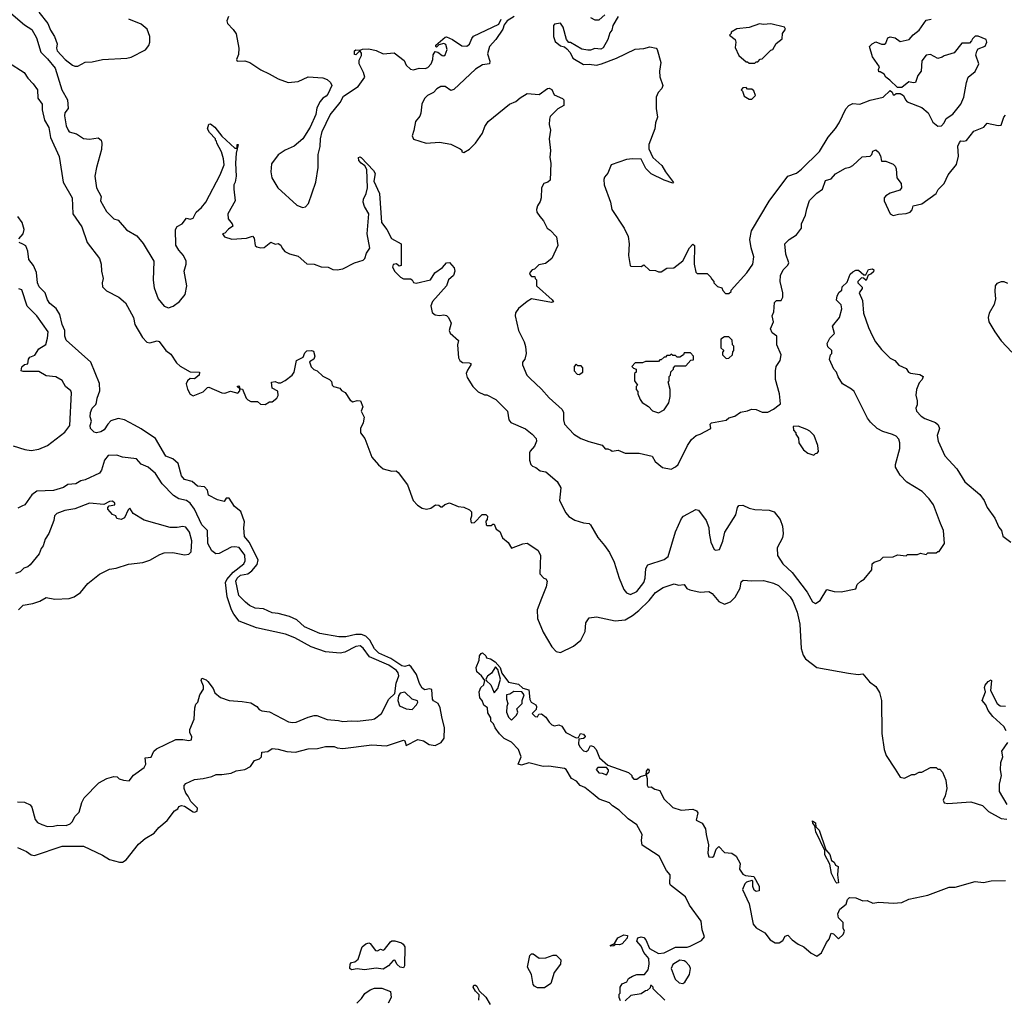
# Model space of a CAD drawing. Extents: x 2239805 to 2396427, y 665731 to 772158.
# Tile 322 of 326: x 2361771 to 2368607, y 743902 to 750702. Entities that reach past the tile are written whole.
import ezdxf

# ---------------------------------------------------------------- set-up
doc = ezdxf.new("R2010")
doc.units = 0

msp = doc.modelspace()

# ---------------------------------------------------------------- linework, layer by layer
at = {"layer": '0CON05XD'}
for points in [[(2361676.7, 750775), (2361805.5, 750665.5), (2361855, 750634), (2361888.1, 750575), (2361917.1, 750477.1), (2361965, 750431.2), (2362018.6, 750365), (2362063.1, 750215), (2362104, 750145), (2362108.8, 750085), (2362085.4, 750054.6), (2362081.5, 750035), (2362094.4, 749965), (2362107.5, 749935), (2362115, 749924), (2362165, 749910), (2362215, 749877.5), (2362255, 749873.3), (2362315, 749882.5), (2362336.7, 749865), (2362341.2, 749845), (2362338.3, 749801.7), (2362304, 749675), (2362294, 749615), (2362303.8, 749535), (2362337.5, 749475), (2362332.5, 749445), (2362375, 749370), (2362425, 749320), (2362455, 749310), (2362513.6, 749243.6), (2362585, 749202.5), (2362628.3, 749148.3), (2362703.3, 749025), (2362697, 748893), (2362705, 748840), (2362733.3, 748765), (2362775, 748712.5), (2362805, 748702.5), (2362837, 748713), (2362880, 748745), (2362920, 748795), (2362932.5, 748855), (2362912.5, 748955), (2362927.5, 749005), (2362927.5, 749025), (2362907.5, 749065), (2362875, 749102.5), (2362856.2, 749136.2), (2362853.6, 749246.4), (2362863.6, 749266.4), (2362900, 749285), (2362930, 749325), (2362955, 749317.5), (2362976.4, 749323.6), (2362997.5, 749365), (2363033, 749397), (2363062.5, 749435), (2363163.3, 749625), (2363190, 749695), (2363186.7, 749735), (2363172.5, 749785), (2363140, 749845), (2363138.3, 749858.3), (2363130, 749865), (2363130, 749875), (2363089.5, 749919.5), (2363076, 749945), (2363084.2, 749975.8), (2363095, 749980), (2363125.7, 749955.7), (2363173.6, 749893.6), (2363265, 749810), (2363280, 749810), (2363280, 749835), (2363287.5, 749835), (2363273.3, 749775), (2363268.8, 749705), (2363273.3, 749615), (2363266.4, 749573.6)], [(2361903.4, 750753.4), (2361965.5, 750675.5), (2361985, 750628.8), (2362014, 750585), (2362031.4, 750535), (2362027.8, 750505), (2362032.5, 750485), (2362086.2, 750425), (2362137, 750387), (2362155, 750379.2), (2362175, 750380), (2362225, 750406), (2362275, 750410), (2362346.4, 750426.4), (2362516.1, 750433.9), (2362545, 750442.5), (2362645, 750492.5), (2362667.7, 750522.3), (2362673.9, 750546.1), (2362674, 750585), (2362656.7, 750635), (2362615, 750670), (2362530, 750705)], [(2363220, 750725), (2363208.8, 750695), (2363213.3, 750675), (2363254.3, 750634.3), (2363274.1, 750604.1), (2363292, 750505), (2363290.7, 750459.3), (2363277.5, 750425), (2363280, 750415), (2363333.6, 750416.4), (2363370, 750405), (2363445, 750353.3), (2363502.5, 750325), (2363565, 750291.2), (2363635, 750266.2), (2363705, 750273.8), (2363775, 750306.2), (2363875, 750297.5), (2363906.4, 750286.4), (2363930, 750265), (2363937.5, 750245), (2363910, 750185), (2363899.3, 750170.7), (2363875, 750157.5), (2363857.5, 750135), (2363835, 750090), (2363826.4, 750043.6), (2363787.5, 749955), (2363736.7, 749875), (2363677.5, 749825), (2363614.1, 749795.9), (2363565, 749763.3), (2363519.3, 749700.7), (2363513.8, 749645), (2363521.2, 749605), (2363563.3, 749535), (2363695, 749413.3), (2363735, 749397.5), (2363756.4, 749403.6), (2363776.7, 749425), (2363826.2, 749575), (2363843.3, 749675), (2363843.8, 749765), (2363857.7, 749822.3), (2363858.8, 749875), (2363871.2, 749925), (2363927.7, 750042.3), (2363995, 750127.5), (2364018.3, 750171.7), (2364121.2, 750238.8), (2364167, 750303), (2364158, 750335), (2364127.8, 750395), (2364128.6, 750421.4), (2364145, 750452.5), (2364145, 750470), (2364135, 750482.5), (2364128.3, 750481.7), (2364105, 750457.5), (2364095, 750460), (2364095, 750486.7), (2364105, 750493.3), (2364135, 750490), (2364152.3, 750497.7), (2364195, 750499.4), (2364245, 750488.9), (2364295, 750465.6), (2364371.7, 750471.7), (2364439.3, 750419.3), (2364453.8, 750385), (2364485, 750359.5), (2364505, 750354.6), (2364545, 750366.2), (2364586.1, 750363.9), (2364605, 750370), (2364627.8, 750395), (2364640, 750425), (2364641.2, 750458.8), (2364655, 750480), (2364675, 750477.5), (2364705, 750453.8), (2364715, 750451.2), (2364725, 750457.5), (2364740, 750495), (2364729.5, 750529.5), (2364715, 750537.5), (2364681.7, 750528.3), (2364665, 750510), (2364660, 750515), (2364660, 750525), (2364725, 750580), (2364735, 750582.5), (2364775, 750563.3), (2364840.5, 750520.5), (2364875, 750518.8), (2364895, 750532.5), (2364909.2, 750570.8), (2364922.1, 750587.9), (2365098.3, 750671.7), (2365113.8, 750705)], [(2365205, 750724.2), (2365156.1, 750693.9), (2365133.8, 750666.2), (2365125.8, 750635), (2365077.5, 750565), (2365033.8, 750515), (2365020, 750465), (2365036.2, 750415), (2365032.5, 750395), (2364985, 750388), (2364935, 750358), (2364785, 750216.2), (2364765, 750211.2), (2364725, 750238), (2364695, 750238.6), (2364667.6, 750222.4), (2364645, 750196.7), (2364602.5, 750175), (2364582.5, 750155), (2364562.5, 750115), (2364556.4, 750053.6), (2364548.3, 750031.7), (2364520, 749995), (2364508, 749932), (2364496.7, 749895), (2364505, 749872.5), (2364594.2, 749844.2), (2364685, 749852), (2364765, 749836.7), (2364830, 749805), (2364840, 749795), (2364840, 749785), (2364855, 749780), (2364895, 749802.5), (2364936.7, 749845), (2364983.8, 749915), (2365000.5, 749959.5), (2365023.3, 749995), (2365172.5, 750115), (2365216.1, 750133.9), (2365245, 750160), (2365295, 750188.8), (2365378.3, 750181.7), (2365435, 750223.3), (2365446.4, 750226.4), (2365465, 750217.5), (2365480.7, 750180.7), (2365540, 750155), (2365550, 750145), (2365550, 750105), (2365507, 750083), (2365455, 750030), (2365448.3, 750011.7), (2365447.5, 749975), (2365457.5, 749935), (2365447.5, 749875), (2365456.4, 749793.6), (2365451.2, 749745), (2365458.8, 749705), (2365453, 749587), (2365437, 749573), (2365410, 749565), (2365393.3, 749535), (2365392.5, 749465), (2365385, 749440), (2365365, 749410), (2365360, 749385), (2365362.5, 749365), (2365382.5, 749335), (2365407.5, 749305), (2365433.6, 749253.6), (2365455, 749240), (2365497.5, 749195), (2365507.5, 749135), (2365466.4, 749043.6), (2365421.7, 749008.3), (2365375, 749000), (2365345, 748970), (2365330, 748965), (2365315, 748950), (2365310, 748935), (2365325, 748920), (2365348.3, 748918.3), (2365350, 748905), (2365360, 748895), (2365360, 748855), (2365467.7, 748757.7), (2365477.5, 748742.5), (2365462.5, 748737.5), (2365325, 748763.3), (2365293.9, 748746.1), (2365235, 748696.7), (2365214.1, 748665.9), (2365211.2, 748645), (2365233.3, 748545), (2365273.3, 748465), (2365283, 748433), (2365287.5, 748385), (2365277.5, 748345), (2365262.5, 748325), (2365262.5, 748305), (2365292.5, 748235), (2365312.3, 748212.3), (2365395, 748136.2), (2365446.4, 748076.4), (2365538, 747995), (2365546, 747975), (2365546.2, 747925), (2365554.1, 747894.1), (2365617.5, 747825), (2365667.5, 747795), (2365722.7, 747772.7), (2365815, 747747.5), (2365835, 747722.5), (2365855, 747722.5), (2365875, 747712.5), (2365885, 747707.5), (2365925, 747712.5), (2365975, 747693.3), (2366073, 747693), (2366161.7, 747671.7), (2366182.5, 747635), (2366235, 747592.5), (2366295, 747582.5), (2366325, 747597.5), (2366342.5, 747615), (2366407.5, 747745), (2366435, 747787.5), (2366467.5, 747815), (2366495.9, 747824.1), (2366570, 747865), (2366563.8, 747895), (2366575, 747903.3), (2366677, 747923), (2366695, 747937.5), (2366735, 747950), (2366775, 747977.5), (2366825, 747987.5), (2366850.7, 747999.3), (2366885, 747996.7), (2366927, 747977), (2366965, 747977.5), (2367005, 747997.5), (2367045, 748027.5), (2367052.5, 748035), (2367046.4, 748103.6), (2367018.8, 748205), (2367018, 748265), (2367023.3, 748295), (2367050, 748335), (2367058.8, 748375), (2367028.8, 748445), (2367026.7, 748505), (2366995, 748528.8), (2366983.3, 748555), (2367004.2, 748605), (2366996, 748645), (2367008, 748675), (2367010.5, 748739.5), (2367025, 748753.3), (2367058.3, 748751.7), (2367070, 748775)], [(2365927, 750723), (2365888.3, 750661.7), (2365881.7, 750628.3), (2365868.3, 750611.7), (2365853.3, 750565), (2365823, 750507), (2365805, 750497.5), (2365765, 750502.5), (2365735, 750490), (2365715, 750490), (2365675, 750497.5), (2365595, 750542.5), (2365583, 750543), (2365566.7, 750565), (2365545, 750650), (2365525, 750677.5), (2365485, 750670), (2365478.3, 750661.7), (2365477.5, 750585), (2365489.3, 750549.3), (2365525, 750520), (2365552.5, 750512.5), (2365569.3, 750499.3), (2365592.5, 750475), (2365612.5, 750435), (2365685, 750390), (2365725, 750393.3), (2365775, 750386.7), (2365810, 750395), (2365915, 750433.8), (2366045, 750496.7), (2366105, 750501.2), (2366145, 750513.8), (2366190, 750505), (2366197.5, 750495), (2366222, 750405), (2366213.6, 750343.6), (2366216.1, 750306.1), (2366235.9, 750244.1), (2366228.8, 750225), (2366203, 750197), (2366189.2, 750165), (2366190, 750085), (2366200, 750025), (2366184.2, 749985), (2366180.8, 749945), (2366140, 749835), (2366140, 749805), (2366167.5, 749745), (2366229.3, 749689.3), (2366253.8, 749645), (2366309.3, 749570.7), (2366305, 749567.5), (2366245, 749588.6), (2366155, 749632.5), (2366119.3, 749669.3), (2366085, 749732.5), (2366025, 749736.7), (2365985, 749731.2), (2365877.5, 749695), (2365853.6, 749636.4), (2365831.7, 749608.3), (2365827, 749593), (2365830, 749555), (2365873.3, 749435), (2365883.3, 749385), (2365967.5, 749255), (2365996.4, 749196.4), (2366003.3, 749145), (2365997.5, 749065), (2366010, 748995), (2366015, 748990), (2366085, 748987.5), (2366105, 749000), (2366143, 748963), (2366185, 748960), (2366205, 748952.5), (2366225, 748952.5), (2366265, 748977.5), (2366311.7, 748978.3), (2366375, 749027.5), (2366421.7, 749118.3), (2366445, 749142.5), (2366456.2, 749135), (2366453.8, 749003.8), (2366465, 748950), (2366475, 748940), (2366545, 748940), (2366570, 748915), (2366573, 748903), (2366590, 748885), (2366590, 748875), (2366615, 748850), (2366645, 748840), (2366651.7, 748821.7), (2366671.7, 748801.7), (2366695, 748800), (2366710, 748815), (2366710, 748825), (2366820, 748945), (2366861.2, 749005), (2366868, 749055), (2366848.8, 749118.8), (2366841.2, 749175), (2366851.2, 749235), (2366975, 749442.5), (2367103.6, 749616.4), (2367165, 749637.5), (2367200, 749665), (2367323, 749787), (2367383.9, 749886.1), (2367435, 749947.5), (2367460, 749985), (2367506.4, 750083.6), (2367527.5, 750105), (2367555, 750120), (2367605, 750116), (2367675, 750144), (2367765, 750163.8), (2367815, 750210), (2367828.3, 750198.3), (2367835, 750180), (2367845, 750180), (2367855, 750190), (2367885, 750190), (2367906.4, 750176.4), (2367920, 750145), (2367932.7, 750132.7), (2368035, 750092), (2368077.5, 750055), (2368110.3, 749990.3), (2368145, 749963.8), (2368170, 749965), (2368190, 749985), (2368203.8, 750015), (2368250, 750045), (2368306, 750115), (2368325.6, 750164.4), (2368343.8, 750265), (2368356.4, 750303.6), (2368405, 750342.5), (2368430, 750395), (2368410, 750455), (2368416.4, 750483.6), (2368425, 750500), (2368473, 750517), (2368486.7, 750545), (2368480, 750565), (2368425, 750586.7), (2368405, 750587.5), (2368385, 750570), (2368380, 750555), (2368365, 750540), (2368311.7, 750538.3), (2368258.3, 750471.7), (2368188.3, 750451.7), (2368175, 750442.5), (2368145, 750432.5), (2368095, 750460.8), (2368064.4, 750455.6), (2368033.3, 750416.7), (2368028.8, 750345), (2368006.7, 750315), (2367990, 750265), (2367975, 750262.5), (2367945, 750270), (2367895, 750230), (2367865, 750230), (2367813, 750283), (2367783.6, 750303.6), (2367773, 750323), (2367745, 750340), (2367735, 750340), (2367732.5, 750355), (2367740, 750375), (2367693, 750443), (2367670, 750515), (2367690, 750535), (2367715, 750547.5), (2367755, 750532.5), (2367775, 750532.5), (2367785, 750540), (2367797.5, 750575), (2367815, 750582.5), (2367850, 750575), (2367885, 750550), (2367946.1, 750563.9), (2367973.6, 750596.4), (2368015, 750630), (2368065, 750697.5), (2368100, 750705)], [(2365735, 750717.5), (2365765, 750700), (2365795, 750700), (2365833.9, 750736.1)], [(2366875, 750400), (2366885, 750410), (2366895, 750410), (2366911.7, 750428.3), (2366925, 750430), (2366985, 750490), (2367000, 750495), (2367023.6, 750536.4), (2367065, 750570), (2367067.5, 750605), (2367087.5, 750635), (2367080, 750650), (2366985, 750672.5), (2366935, 750668.8), (2366906.4, 750673.6), (2366835, 750646.7), (2366750.7, 750639.3), (2366710, 750615), (2366710, 750605), (2366700, 750595), (2366737.5, 750565), (2366742.5, 750545), (2366738.3, 750508.3), (2366763.6, 750453.6), (2366815, 750410), (2366825, 750410), (2366835, 750400), (2366875, 750400)], [(2361694.2, 750404.2), (2361802.5, 750335), (2361827.5, 750295), (2361865, 750256.7), (2361894.1, 750214.1), (2361897.3, 750157.3), (2361927.5, 750115), (2361927.1, 750075), (2361943.6, 750003.6), (2361973, 749953), (2361984.2, 749885), (2362045, 749752.5), (2362063.3, 749633.3), (2362072.2, 749575), (2362135.4, 749465), (2362140, 749355), (2362201.9, 749265), (2362238.6, 749155), (2362324.2, 749045), (2362338, 749005), (2362339.2, 748955), (2362351.4, 748905), (2362344.3, 748874.3), (2362346.4, 748846.4), (2362375, 748820), (2362460, 748775), (2362506.4, 748736.4), (2362562.5, 748635), (2362570, 748585), (2362624.2, 748495), (2362653.2, 748463.2), (2362675, 748458.6), (2362725, 748472.2), (2362738.6, 748468.6), (2362785.5, 748405.5), (2362819.5, 748379.5), (2362860.9, 748320.9), (2362885, 748297.1), (2362955, 748256.7), (2363020, 748255), (2363017.5, 748235), (2362985, 748208.8), (2362955, 748211.2), (2362936, 748195)], [(2366855, 750150), (2366880, 750175), (2366868.3, 750208.3), (2366855, 750220), (2366825, 750220), (2366815, 750230), (2366791.7, 750228.3), (2366780, 750215), (2366790, 750205), (2366801.7, 750171.7), (2366835, 750150), (2366855, 750150)], [(2367070, 748775), (2367068.8, 748805), (2367050, 748885), (2367052.5, 748925), (2367072.5, 748965), (2367105, 748997.5), (2367110, 749015), (2367091.2, 749075), (2367082.5, 749145), (2367113.9, 749176.1), (2367165, 749207.5), (2367200, 749255), (2367200, 749285), (2367226.7, 749345), (2367235, 749390), (2367255, 749446.7), (2367305, 749497.5), (2367343.6, 749526.4), (2367365, 749585.6), (2367405, 749597.5), (2367435, 749632), (2367505, 749671.2), (2367535, 749678), (2367555, 749690), (2367620.3, 749749.7), (2367676.1, 749753.9), (2367687.5, 749765), (2367695, 749790), (2367715, 749797.5), (2367733, 749783), (2367747, 749757), (2367755, 749720), (2367785, 749720), (2367835, 749700), (2367850, 749685), (2367857, 749667), (2367860, 749605), (2367890, 749565), (2367893.3, 749535), (2367880.7, 749519.3), (2367815, 749497.5), (2367785, 749480), (2367773.8, 749465), (2367773.8, 749445), (2367813.6, 749353.6), (2367835, 749343.3), (2367872.5, 749352.5), (2367925, 749356.7), (2367953.6, 749366.4), (2367967, 749383), (2367975, 749410), (2368035, 749422.5), (2368133.3, 749495), (2368147.7, 749522.3), (2368188.6, 749565), (2368216.7, 749625), (2368274.3, 749695.7), (2368288, 749755), (2368284, 749825), (2368295, 749850), (2368305, 749860), (2368325, 749857.5), (2368345, 749863.3), (2368395, 749927.5), (2368463.8, 749956.2), (2368487, 749983), (2368565, 749967.5), (2368585, 749970), (2368602.5, 750025), (2368615, 750040)], [(2363266.4, 749573.6), (2363257.5, 749555), (2363257.5, 749525), (2363267.5, 749445), (2363216.4, 749353.6), (2363218.3, 749318.3), (2363246.7, 749285), (2363251.7, 749268.3), (2363221.2, 749248.8), (2363195, 749220), (2363180, 749215), (2363192.5, 749195), (2363245, 749177.5), (2363345, 749184.4), (2363388, 749198), (2363398.8, 749185), (2363406, 749135), (2363416.7, 749125), (2363445, 749117.1), (2363469.3, 749120.7), (2363515, 749156.7), (2363545, 749142.5), (2363565, 749147.5), (2363585, 749137.5), (2363593.3, 749115), (2363612.7, 749092.7), (2363645, 749076.2), (2363705, 749060), (2363765, 749006.7), (2363815, 749003.8), (2363865, 748986), (2363913, 748983), (2363945, 748968.8), (2363975.9, 748965.9), (2364015, 748972.5), (2364095.7, 749014.3), (2364155, 749032.5), (2364168, 749045), (2364179.7, 749080.3), (2364202.5, 749115), (2364184.4, 749215), (2364194, 749355), (2364164.4, 749404.4), (2364155.8, 749435), (2364158, 749455), (2364176, 749496), (2364186.9, 749535), (2364182, 749662), (2364168, 749688), (2364141.2, 749705), (2364125, 749723.8), (2364123.8, 749745), (2364135, 749750), (2364142.5, 749745), (2364227.5, 749655), (2364238.6, 749635), (2364230.3, 749580.3), (2364269.4, 749495), (2364282.5, 749295), (2364321.2, 749245), (2364353.1, 749183.1), (2364420, 749145), (2364420, 748995), (2364405, 748990), (2364386.4, 749006.4), (2364365, 749002.5), (2364358.8, 748985), (2364375, 748953.8), (2364415, 748913.8), (2364435, 748903.8), (2364483.9, 748903.9), (2364496.7, 748895), (2364506.4, 748876.4), (2364524, 748874), (2364623.6, 748896.4), (2364653.3, 748945), (2364707.7, 748982.3), (2364735, 749013.8), (2364755, 749016.7), (2364788.3, 748978.3), (2364793.3, 748955), (2364783.3, 748925), (2364748.8, 748895), (2364734, 748855), (2364636.7, 748745), (2364626.7, 748715), (2364635, 748670), (2364655, 748652.5), (2364685, 748647.5), (2364715, 748652.5), (2364735, 748647.5), (2364747.5, 748635), (2364767.5, 748595), (2364754, 748545), (2364760, 748525), (2364817.5, 748475), (2364810, 748445), (2364817.5, 748355), (2364827, 748337), (2364845, 748322.5), (2364890.7, 748320.7), (2364902.5, 748315), (2364903.3, 748305), (2364880.3, 748269.7), (2364872, 748245), (2364878.8, 748218.8), (2364916.7, 748155), (2364955, 748117.5), (2364998.3, 748098.3), (2365015, 748097.5), (2365076.4, 748066.4), (2365157.5, 747985), (2365168.1, 747925), (2365180.8, 747905), (2365282.3, 747862.3), (2365330, 747825), (2365356.7, 747795), (2365358.8, 747775), (2365345, 747742.5), (2365315, 747707.5), (2365311.2, 747695), (2365311.2, 747645), (2365320, 747615), (2365331.7, 747601.7), (2365353.6, 747593.6), (2365385, 747570), (2365425, 747563.3), (2365502.5, 747495), (2365527, 747453), (2365520, 747365), (2365561.7, 747278.3), (2365584.2, 747254.2), (2365625, 747228), (2365685, 747208.6), (2365724.1, 747204.1), (2365734.3, 747194.3), (2365785, 747106.7), (2365832.3, 747052.3), (2365865, 747002.5), (2365898.8, 746935), (2365933.8, 746825), (2365966.4, 746746.4), (2365985, 746722.5), (2366011.7, 746711.7), (2366055, 746732), (2366104.2, 746795), (2366114.3, 746825), (2366118.8, 746891.2), (2366132.3, 746917.7), (2366245, 746953.8), (2366273.6, 746976.4), (2366323.6, 747146.4), (2366365, 747240), (2366380, 747255), (2366465, 747302.5), (2366485, 747297.5), (2366537.5, 747225), (2366556.4, 747176.4), (2366557, 747137), (2366570, 747075), (2366592.5, 747025), (2366605, 747020), (2366630, 747025), (2366651.7, 747081.7), (2366667.5, 747145), (2366742.5, 747265), (2366753.6, 747316.4), (2366765, 747330), (2366791.7, 747331.7), (2366835, 747310), (2366875, 747302.5), (2366975, 747297.5), (2367010, 747285), (2367051.7, 747231.7), (2367067.5, 747185), (2367072.5, 747135), (2367067.5, 747105), (2367030, 747035), (2367033, 746983), (2367070, 746925), (2367133.4, 746863.4), (2367238.3, 746728.3), (2367275, 746660), (2367295, 746650), (2367329.3, 746670.7), (2367375, 746747.5), (2367425, 746732.5), (2367475, 746730), (2367575, 746750), (2367585, 746780), (2367610, 746805), (2367633, 746817), (2367687, 746883), (2367690, 746925), (2367703, 746937), (2367745, 746950), (2367765, 746970), (2367835, 746972.5), (2367865, 746987.5), (2367925, 746980), (2367935, 746990), (2368005, 746990), (2368025, 746997.5), (2368065, 746990), (2368075, 747000), (2368135, 747000), (2368145, 747010), (2368155, 747010), (2368192.5, 747065), (2368184.2, 747155), (2368164.4, 747204.4), (2368114.2, 747334.2), (2368085.8, 747375.8), (2368036.1, 747426.1), (2367930.7, 747490.7), (2367885, 747540), (2367852.5, 747595), (2367852.5, 747615), (2367882.5, 747725), (2367882.5, 747765), (2367875, 747790), (2367855, 747810), (2367831.7, 747821.7), (2367763.6, 747843.6), (2367723.9, 747863.9), (2367677, 747907), (2367657.5, 747935), (2367565, 748120), (2367547, 748137), (2367482.5, 748175), (2367453.3, 748223.3), (2367442.5, 748255), (2367422.5, 748275), (2367393, 748343), (2367400, 748375), (2367410, 748385), (2367410, 748405), (2367381.7, 748431.7), (2367377.5, 748455), (2367395, 748490), (2367427, 748523), (2367413.3, 748575), (2367462.5, 748635), (2367480, 748695), (2367473.6, 748723.6), (2367442.5, 748755), (2367446.1, 748783.9), (2367460, 748810), (2367480, 748825), (2367481.7, 748848.3), (2367515, 748880), (2367537.5, 748935), (2367555, 748952.5), (2367575, 748962.5), (2367595, 748962.5), (2367631.7, 748931.7), (2367645, 748930), (2367665, 748967.5), (2367691.7, 748971.7), (2367700, 748965), (2367698.3, 748951.7), (2367680, 748935), (2367661.7, 748928.3), (2367648.3, 748891.7), (2367628.3, 748908.3), (2367615, 748910), (2367590, 748885), (2367590, 748875), (2367620, 748845), (2367620, 748835), (2367600, 748805), (2367621.7, 748751.7), (2367630, 748665), (2367663.8, 748565), (2367691.2, 748505), (2367713.8, 748465), (2367755, 748412.5), (2367815, 748352.5), (2367846.4, 748336.4), (2367873.6, 748303.6), (2367925, 748280), (2367942.5, 748255), (2367955, 748247.5), (2368019.3, 748239.3), (2368042.5, 748225), (2368037, 748203), (2368015, 748180), (2367997.5, 748135), (2367992.5, 748095), (2368002.5, 748055), (2368001.7, 748028.3), (2367992.5, 748005), (2367997.5, 747985), (2368029.3, 747949.3), (2368055, 747933.3), (2368130, 747905), (2368148.3, 747888.3), (2368156, 747865), (2368141.2, 747815), (2368146.7, 747775), (2368193.9, 747673.9), (2368276.7, 747585), (2368333.6, 747493.6), (2368437.5, 747405), (2368467.5, 747365), (2368487.5, 747315), (2368541.7, 747241.7), (2368569.3, 747179.3), (2368587.5, 747155), (2368597.7, 747117.7), (2368653.3, 747075)], [(2361765, 749180), (2361795.7, 749214.3), (2361801.2, 749245), (2361788, 749295), (2361758.8, 749335)], [(2361755, 744956), (2361817.7, 744927.7), (2361850, 744905), (2361875, 744900), (2362065, 744964.3), (2362215, 744964.4), (2362345, 744903.3), (2362395, 744873.3), (2362465, 744852.5), (2362485, 744852.5), (2362509.3, 744870.7), (2362595, 744977.5), (2362642.7, 745017.3), (2362703.9, 745056.1), (2362737.5, 745095), (2362795, 745142.5), (2362845, 745210), (2362870, 745225), (2362875, 745240), (2362895, 745246.7), (2362915, 745243.3), (2362975, 745202.5), (2362985, 745200), (2363003, 745207), (2363005, 745227.5), (2362960, 745275), (2362941.7, 745311.7), (2362925, 745333.3), (2362912, 745365), (2362913.8, 745385), (2362925, 745398.8), (2362985, 745426.7), (2363045, 745433.8), (2363105, 745448.8), (2363135, 745463.3), (2363175, 745461.2), (2363238.3, 745471.7), (2363275, 745486.7), (2363335, 745497.5), (2363373, 745517), (2363401.7, 745558.3), (2363435, 745570), (2363450, 745585), (2363451.7, 745618.3), (2363495, 745622.5), (2363525, 745642.5), (2363565, 745638.8), (2363625, 745620.8), (2363685, 745618), (2363775, 745641.2), (2363837.7, 745642.3), (2363895, 745657.5), (2363955, 745656.7), (2363975, 745647.5), (2364015, 745643.3), (2364215, 745668), (2364317.7, 745662.3), (2364435, 745700), (2364446.1, 745696.1), (2364455, 745662.5), (2364535, 745706.2), (2364575, 745696.7), (2364615, 745670), (2364655, 745663.3), (2364697.5, 745685), (2364717.5, 745715), (2364720, 745785), (2364702.5, 745862.5), (2364690, 745925), (2364676.2, 745955), (2364643.9, 745973.9), (2364636.7, 745985), (2364632.5, 746052.5), (2364617.3, 746057.3), (2364585, 746050.6), (2364565, 746062), (2364545.8, 746095), (2364526.4, 746156.4), (2364489.5, 746209.5), (2364475, 746220), (2364445, 746212.9), (2364425, 746215.4), (2364347.9, 746267.9), (2364265, 746304), (2364234.4, 746334.4), (2364202.3, 746395), (2364175, 746422.9), (2364145, 746433.2), (2364105.4, 746434.6), (2364035, 746417.8), (2363987.9, 746417.9), (2363855, 746442.1), (2363747.8, 746487.8), (2363696.1, 746536.1), (2363645, 746560), (2363565, 746580.6), (2363525, 746583.5), (2363465, 746612.5), (2363405, 746616.5), (2363365.8, 746635), (2363338.8, 746658.8), (2363292.2, 746705), (2363271.1, 746805), (2363281.2, 746825), (2363304.4, 746845), (2363354.1, 746855.9), (2363383.3, 746876.7), (2363419.7, 746920.3), (2363427.7, 746952.3), (2363363.6, 747075), (2363331.1, 747115), (2363327.5, 747175), (2363332.5, 747215), (2363307.3, 747287.3), (2363262.3, 747322.3), (2363225, 747380), (2363205, 747380), (2363191.7, 747358.3), (2363145, 747368.8), (2363081.7, 747401.7), (2363075, 747436.7), (2363055, 747460), (2363005, 747463.8), (2362967.5, 747495), (2362915, 747510), (2362893.8, 747535), (2362870.7, 747620.7), (2362834, 747654), (2362785, 747671.4), (2362715, 747794.2), (2362615, 747862.5), (2362567.8, 747887.8), (2362500, 747925), (2362455, 747932.5), (2362405, 747917.5), (2362382.5, 747895), (2362356.7, 747855), (2362335, 747840), (2362305, 747833.8), (2362288.3, 747838.3), (2362263.9, 747863.9), (2362261.2, 747885), (2362268.8, 747915), (2362261.2, 747945), (2362262, 747975), (2362274, 748005), (2362298.9, 748031.1), (2362304.3, 748045), (2362308.1, 748075), (2362328, 748125), (2362325, 748177.5), (2362265, 748324.3), (2362095, 748477.5), (2362084.5, 748505), (2362084.3, 748545), (2362067.1, 748585), (2362050.6, 748655), (2362025, 748696.2), (2361981.2, 748731.2), (2361965, 748757.5), (2361948.6, 748805), (2361906.5, 748846.5), (2361895.7, 748875), (2361887.7, 748947.7), (2361866.2, 748995), (2361835, 749037.5), (2361827.5, 749095), (2361815, 749132.5), (2361794.2, 749144.2), (2361767.5, 749155)], [(2368630.7, 748870.7), (2368605, 748882.5), (2368585, 748882.5), (2368555, 748870), (2368542.5, 748855), (2368540, 748815), (2368546.4, 748763.6), (2368537.5, 748725), (2368501.2, 748665), (2368493.8, 748635), (2368500, 748605), (2368540, 748535), (2368585, 748473.3), (2368660, 748395)], [(2361725, 747743.3), (2361807.3, 747717.3), (2361850.3, 747710.3), (2361905, 747720), (2361965, 747747.1), (2362085, 747837.5), (2362118.5, 747885), (2362131.7, 748111.7), (2362126.7, 748125), (2362088.8, 748155), (2362065, 748197.5), (2362021.7, 748221.7), (2361955, 748228.8), (2361905, 748260), (2361795, 748260), (2361782.5, 748265), (2361785, 748292.5), (2361805, 748308), (2361826.7, 748313.3), (2361832, 748345), (2361841.1, 748358.9), (2361876.1, 748373.9), (2361903.6, 748416.4), (2361953, 748447), (2361965, 748490), (2361969.2, 748535), (2361889.2, 748645), (2361822.9, 748712.9), (2361785.5, 748825.5), (2361765, 748834.2)], [(2366675, 748350), (2366695, 748352.5), (2366720, 748375), (2366723, 748397), (2366730, 748405), (2366730, 748435), (2366720, 748445), (2366718.3, 748478.3), (2366695, 748500), (2366665, 748500), (2366640, 748485), (2366640, 748425), (2366660, 748405), (2366650, 748395), (2366650, 748375), (2366675, 748350)], [(2362936, 748195), (2362928.1, 748175), (2362937, 748137), (2362955, 748103.3), (2362975, 748090), (2363045, 748119.4), (2363075, 748148), (2363085, 748150), (2363175, 748111.1), (2363195, 748108.6), (2363235, 748122), (2363285, 748110), (2363300, 748125), (2363300, 748140), (2363280, 748155), (2363295, 748160), (2363300, 748140), (2363317, 748137), (2363343.9, 748073.9), (2363355, 748062.5), (2363375, 748052.5), (2363421.7, 748051.7), (2363443, 748033), (2363475, 748030), (2363505, 748050), (2363525, 748050), (2363557.5, 748075), (2363566.4, 748093.6), (2363563, 748123), (2363523, 748143), (2363520, 748185), (2363545, 748190), (2363565, 748180), (2363585, 748180), (2363615, 748196.7), (2363662.5, 748235), (2363676.1, 748253.9), (2363693.1, 748336.9), (2363740, 748360), (2363751.7, 748388.3), (2363765, 748402.5), (2363796.4, 748406.4), (2363810, 748400), (2363820, 748365), (2363812.5, 748345), (2363783, 748327), (2363795, 748292.5), (2363813.9, 748273.9), (2363837.5, 748265), (2363875, 748227.5), (2363923, 748203), (2363935, 748190), (2363940, 748165), (2363950, 748155), (2363993.6, 748143.6), (2364005, 748127.5), (2364030, 748115), (2364065, 748060), (2364085, 748050), (2364115, 748057.5), (2364137.5, 748055), (2364152.5, 748015), (2364142.5, 747985), (2364163, 747943), (2364155.9, 747904.1), (2364136.2, 747865), (2364136.2, 747835), (2364166.7, 747795), (2364216.2, 747665), (2364261.3, 747611.3), (2364295, 747584), (2364355, 747568.8), (2364385, 747570), (2364399.3, 747559.3), (2364462.7, 747472.7), (2364504, 747365), (2364532.1, 747332.1), (2364565, 747312), (2364596, 747304), (2364625, 747310), (2364657, 747333), (2364681.7, 747331.7), (2364695, 747320), (2364705, 747320), (2364723, 747337), (2364755, 747347.5), (2364815, 747322.5), (2364855, 747317.5), (2364895, 747300), (2364907.5, 747285), (2364907.5, 747255), (2364900, 747235), (2364905, 747210), (2364928.3, 747211.7), (2364983, 747267), (2365007, 747267), (2365020, 747255), (2365017, 747233), (2365008.3, 747221.7), (2365010, 747195), (2365015, 747190), (2365045, 747190), (2365055, 747200), (2365065, 747200), (2365080, 747165), (2365105, 747150), (2365122.5, 747105), (2365163, 747073), (2365185, 747032.5), (2365265, 747062.5), (2365295, 747067.5), (2365369.3, 747019.3), (2365387.5, 746985), (2365382.5, 746855), (2365410, 746825), (2365425, 746820), (2365432.5, 746805), (2365426.7, 746765), (2365393.3, 746685), (2365363.3, 746605), (2365366.7, 746545), (2365405, 746450), (2365465, 746347.5), (2365496.4, 746316.4), (2365525, 746310), (2365617, 746353), (2365666.7, 746395), (2365696.7, 746455), (2365702.5, 746515), (2365725, 746550), (2365775, 746557.5), (2365905, 746530), (2365975, 746536), (2366026, 746565), (2366069.3, 746600.7), (2366140.7, 746669.3), (2366186.2, 746725), (2366239.5, 746760.5), (2366315, 746786), (2366345, 746776.2), (2366385, 746780), (2366403.6, 746753.6), (2366423.6, 746743.6), (2366495, 746727.5), (2366555, 746732.5), (2366579.3, 746719.3), (2366624.2, 746664.2), (2366665, 746643.8), (2366705, 746660), (2366737.7, 746692.3), (2366773.3, 746755), (2366781.2, 746798.8), (2366795, 746811.2), (2366853.3, 746806.7), (2366935, 746810), (2367005, 746791.2), (2367040, 746775), (2367119.2, 746695), (2367138.6, 746665), (2367168.3, 746588.3), (2367186.9, 746505), (2367196.6, 746336.6), (2367209.8, 746289.8), (2367225.7, 746265), (2367305, 746204.4), (2367524.3, 746165.7), (2367593.3, 746156.7), (2367625, 746160), (2367670, 746105), (2367714, 746074), (2367740.8, 746030.8), (2367754.2, 745975), (2367757, 745747), (2367772.5, 745635), (2367786, 745595), (2367848.6, 745498.6), (2367885, 745443.3), (2367915, 745437.5), (2367965, 745462.5), (2367985, 745462.5), (2368015, 745477.5), (2368035, 745477.5), (2368095, 745510), (2368135, 745510), (2368145, 745500), (2368158.3, 745498.3), (2368178.3, 745478.3), (2368201.7, 745421.7), (2368207.5, 745365), (2368197, 745313), (2368182.5, 745285), (2368190, 745265), (2368215, 745260), (2368375, 745272.5), (2368455, 745247.5), (2368497.5, 745205), (2368585, 745157.5), (2368625, 745152.5)], [(2366205, 747972.5), (2366246.4, 747993.6), (2366277, 748043), (2366287.5, 748085), (2366287.5, 748135), (2366272.5, 748187.5), (2366280, 748195), (2366280, 748225), (2366290, 748235), (2366291.7, 748258.3), (2366310, 748275), (2366310, 748285), (2366321.7, 748298.3), (2366395, 748300), (2366431.7, 748338.3), (2366448.3, 748341.7), (2366450, 748365), (2366428.3, 748388.3), (2366385, 748390), (2366380, 748375), (2366355, 748360), (2366335, 748360), (2366325, 748370), (2366305, 748370), (2366295, 748380), (2366285, 748370), (2366265, 748370), (2366255, 748360), (2366245, 748360), (2366225, 748340), (2366215, 748340), (2366205, 748330), (2366115, 748330), (2366095, 748320), (2366045, 748320), (2366020, 748295), (2366031.7, 748281.7), (2366050, 748275), (2366050, 748255), (2366040, 748245), (2366040, 748195), (2366060, 748165), (2366050, 748155), (2366050, 748135), (2366061.7, 748121.7), (2366062.5, 748105), (2366080, 748065), (2366093.6, 748043.6), (2366136.7, 748016.7), (2366165, 747987.5), (2366205, 747972.5)], [(2365655, 748240), (2365680, 748255), (2365680, 748285), (2365668.3, 748298.3), (2365645, 748300), (2365635, 748310), (2365620, 748295), (2365620, 748265), (2365641.7, 748241.7), (2365655, 748240)], [(2367285, 747680), (2367295, 747690), (2367308.3, 747691.7), (2367317.5, 747705), (2367312.5, 747745), (2367287.5, 747815), (2367256.4, 747846.4), (2367237, 747857), (2367175, 747880), (2367141.7, 747878.3), (2367143, 747853), (2367160, 747835), (2367160, 747825), (2367177, 747797), (2367180, 747765), (2367212.5, 747715), (2367243, 747693), (2367285, 747680)], [(2361755, 745272.5), (2361805, 745270), (2361845, 745252.5), (2361856.4, 745236.4), (2361879.3, 745149.3), (2361895, 745130), (2361924.1, 745114.1), (2361965, 745102), (2362005, 745102.5), (2362035, 745110), (2362095, 745108.8), (2362120.7, 745119.3), (2362137.5, 745135), (2362155, 745170), (2362185, 745200), (2362203, 745267), (2362219.3, 745300.7), (2362320, 745405), (2362376.4, 745433.6), (2362425, 745447.5), (2362447, 745447), (2362463, 745433), (2362493, 745423), (2362531.7, 745418.3), (2362561.7, 745458.3), (2362635, 745510), (2362647.5, 745535), (2362642.5, 745577.5), (2362685, 745583.3), (2362702.5, 745625), (2362720.6, 745639.4), (2362855, 745704), (2362905, 745706.2), (2362945, 745697.5), (2362965, 745702.5), (2362967, 745723), (2362953.6, 745753.6), (2362953.3, 745775), (2362983.1, 745846.9), (2362986.7, 745925), (2362995, 745950), (2363007.5, 745965), (2363022.5, 746015), (2363046.7, 746055), (2363046.4, 746076.4), (2363030, 746115), (2363035, 746130), (2363065, 746120), (2363078.3, 746108.3), (2363115, 746060), (2363125, 746030), (2363165, 745997.5), (2363225, 745976.7), (2363315, 745970), (2363375, 745958.8), (2363417.5, 745935), (2363433.6, 745913.6), (2363453, 745903), (2363505, 745897.5), (2363637.7, 745827.7), (2363665, 745822), (2363690, 745825), (2363775, 745861.2), (2363815, 745872), (2363835, 745871.2), (2363905, 745844.4), (2363985, 745837.5), (2364015, 745829.2), (2364075, 745835.7), (2364115, 745831.4), (2364215, 745842.9), (2364235, 745848.6), (2364283.7, 745886.3), (2364334.5, 745985), (2364375.4, 746024.6), (2364385, 746096.7), (2364402.7, 746147.3), (2364398.6, 746168.6), (2364387.7, 746185), (2364335, 746220.7), (2364199.9, 746279.9), (2364155, 746340), (2364135, 746354.3), (2364105, 746351.4), (2364027.7, 746312.3), (2363995, 746304), (2363895, 746314), (2363795, 746349.2), (2363681.7, 746411.7), (2363617.3, 746437.3), (2363415, 746481.2), (2363295, 746527.5), (2363256.9, 746575), (2363241.5, 746605), (2363210.5, 746695), (2363200.4, 746795), (2363208.5, 746815), (2363254.4, 746865.6), (2363327.5, 746925), (2363336.2, 746945), (2363335.3, 746985), (2363295, 747038.6), (2363265, 747042.9), (2363240.3, 747039.7), (2363155, 746997.1), (2363132.5, 746995), (2363105, 747014.2), (2363076.7, 747065), (2363074.3, 747155), (2363035.8, 747195), (2362985, 747304.2), (2362954.6, 747344.6), (2362930, 747365), (2362876.8, 747376.8), (2362837.9, 747397.9), (2362760, 747480), (2362715, 747551.2), (2362662.5, 747595), (2362615, 747616.2), (2362583, 747653), (2362483.9, 747663.9), (2362445, 747680), (2362385, 747675.7), (2362359.4, 747645), (2362339.2, 747575), (2362325, 747553.8), (2362225, 747508), (2362195, 747501.2), (2362160.5, 747479.5), (2362105, 747476.2), (2362075, 747453.8), (2362005, 747434.2), (2361890.5, 747429.5), (2361856.1, 747403.9), (2361806.2, 747335), (2361785, 747323.8), (2361758.3, 747311.7)], [(2361763.8, 746606.2), (2361795, 746637.5), (2361861.7, 746648.3), (2361910, 746665), (2361955, 746690), (2362015, 746680), (2362115, 746683.3), (2362150, 746695), (2362192.5, 746725), (2362245, 746787.5), (2362325, 746852.5), (2362395, 746887.5), (2362440, 746895), (2362527, 746923), (2362625, 746933.3), (2362675, 746950), (2362745, 746990), (2362775, 747000), (2362835, 747003.3), (2362915, 746987.5), (2362945, 746992.5), (2362961.7, 747008.3), (2362966.2, 747085), (2362950, 747145), (2362925, 747180), (2362905, 747183.8), (2362864.1, 747175.9), (2362815, 747177.5), (2362635, 747228.8), (2362560, 747275), (2362535, 747310), (2362525, 747300), (2362500, 747245), (2362475, 747233.3), (2362445, 747240), (2362438.3, 747258.3), (2362415, 747267.5), (2362383.8, 747305), (2362383.6, 747316.4), (2362392, 747328), (2362432.5, 747335), (2362432.5, 747345), (2362415, 747358.8), (2362395, 747356.2), (2362355, 747336.7), (2362255, 747346.7), (2362153.9, 747306.1), (2362085, 747293.8), (2362030, 747275), (2362013, 747257), (2362007.5, 747225), (2361972.5, 747135), (2361947.5, 747095), (2361935, 747050), (2361919.3, 747030.7), (2361906.2, 746993.8), (2361843, 746917), (2361827, 746903), (2361800, 746895), (2361775, 746870), (2361741.7, 746858.3)], [(2365941.7, 743891.7), (2365932.5, 743915), (2365933, 743937), (2365940, 743945), (2365940, 743985), (2365955, 744010), (2365986.4, 744023.6), (2365997.5, 744045), (2366025, 744063.3), (2366055, 744073.3), (2366110, 744075), (2366133.3, 744106.7), (2366142, 744145), (2366138.8, 744185), (2366105, 744227.5), (2366085, 744271.2), (2366056.2, 744305), (2366062.3, 744327.7), (2366085, 744336), (2366105, 744330), (2366118.8, 744315), (2366143.6, 744253.6), (2366205, 744218.8), (2366245.8, 744224.2), (2366325, 744264), (2366405, 744264.2), (2366425, 744270), (2366505, 744308.8), (2366526.2, 744335), (2366509.2, 744385), (2366502, 744445), (2366421.2, 744555), (2366393, 744613), (2366288.8, 744695), (2366284.2, 744705), (2366286, 744765), (2366261.2, 744795), (2366210, 744895), (2366091.7, 744971.7), (2366087.5, 745005), (2366092.5, 745045), (2366055, 745112.5), (2365995, 745153.3), (2365933.3, 745215), (2365886.7, 745245), (2365865.8, 745265.8), (2365795, 745292), (2365753.3, 745325), (2365695, 745372), (2365662.5, 745385), (2365636.4, 745416.4), (2365602.5, 745435), (2365565, 745497.5), (2365553.6, 745503.6), (2365445, 745520), (2365405, 745516.7), (2365305, 745544), (2365255, 745526.2), (2365232.5, 745535), (2365253.3, 745585), (2365233.8, 745635), (2365185, 745686), (2365135, 745712.5), (2365101.2, 745745), (2365072.5, 745785), (2365060, 745815), (2365043, 745833), (2365042.5, 745855), (2365020.7, 745890.7), (2365020, 745925), (2364992.7, 745942.7), (2364981.2, 745975), (2364966.2, 745995), (2364960, 746035), (2364973.3, 746065), (2364993.3, 746085), (2365000, 746115), (2364976.4, 746146.4), (2364944.3, 746174.3), (2364941.4, 746205), (2364960, 746255), (2364963.8, 746285), (2364975, 746302.5), (2364985, 746306), (2365007.5, 746285), (2365011.7, 746271.7), (2365040, 746265), (2365072.5, 746245), (2365107.5, 746205), (2365117.5, 746165), (2365165, 746102.5), (2365235, 746088.8), (2365265, 746062.5), (2365305, 746050), (2365313.6, 745983.6), (2365323.3, 745963.3), (2365355, 745946.7), (2365360, 745935), (2365357, 745913), (2365330, 745885), (2365350, 745865), (2365367, 745863), (2365375, 745880), (2365395, 745882.5), (2365425, 745860), (2365446.7, 745825), (2365466.4, 745806.4), (2365485, 745800), (2365515, 745806.7), (2365535, 745797.5), (2365563.9, 745753.9), (2365635, 745717.5), (2365650, 745720), (2365665, 745747.5), (2365685, 745742.5), (2365697.5, 745725), (2365695, 745720), (2365685, 745712.5), (2365652.5, 745707.5), (2365650, 745675), (2365660, 745655), (2365685, 745627.5), (2365705, 745622.5), (2365718.3, 745631.7), (2365735, 745662.5), (2365755, 745656.2), (2365773.8, 745635), (2365797.7, 745577.7), (2365855, 745527.5), (2365997, 745477), (2366020, 745455), (2366020, 745445), (2366035, 745430), (2366055, 745430), (2366082.3, 745447.7), (2366120, 745460), (2366124, 745485), (2366135, 745502.5), (2366140.7, 745490.7), (2366138.8, 745475), (2366120, 745460), (2366127.5, 745435), (2366127, 745387), (2366133.6, 745373.6), (2366155, 745377.5), (2366181.2, 745361.2), (2366215, 745351.2), (2366243.9, 745293.9), (2366305, 745233.3), (2366363.9, 745213.9), (2366445, 745222.5), (2366469.3, 745209.3), (2366480, 745195), (2366467.5, 745145), (2366510, 745125), (2366533.3, 745085), (2366536.2, 745045), (2366553.8, 744975), (2366547.5, 744915), (2366555, 744890), (2366581.7, 744888.3), (2366590, 744895), (2366607.5, 744945), (2366625, 744962.5), (2366665, 744920), (2366715, 744916.2), (2366746.2, 744895), (2366773.3, 744845), (2366767.5, 744805), (2366790.7, 744770.7), (2366810.7, 744760.7), (2366867.5, 744755), (2366905.9, 744685.9), (2366905.9, 744654.1), (2366885, 744650), (2366869.3, 744659.3), (2366861.2, 744685), (2366861.7, 744721.7), (2366855, 744727.5), (2366817.5, 744715), (2366806.4, 744703.6), (2366790, 744665), (2366836.2, 744565), (2366864.1, 744424.1), (2366885, 744397.5), (2366945, 744362.5), (2366982.5, 744315), (2367015, 744293.8), (2367045, 744293.8), (2367069.2, 744310.8), (2367085, 744340), (2367105, 744347.5), (2367133.3, 744315), (2367175, 744283.8), (2367215, 744266), (2367265, 744221.2), (2367305, 744200), (2367337.5, 744225), (2367373, 744297), (2367391.7, 744318.3), (2367405, 744360), (2367420, 744355), (2367455, 744322.5), (2367488, 744352), (2367496.7, 744375), (2367487.5, 744395), (2367487.5, 744435), (2367456.4, 744466.4), (2367451.2, 744495), (2367465, 744526.7), (2367508.8, 744561.2), (2367518.8, 744595), (2367532.7, 744607.3), (2367575.6, 744605.6), (2367625, 744585.7), (2367655, 744588), (2367695, 744569.4), (2367735, 744575.7), (2367835, 744569.4), (2367895, 744572.5), (2367943, 744597), (2368075, 744625.6), (2368225, 744680), (2368265, 744680.9), (2368405, 744719.5), (2368463.2, 744713.2), (2368515, 744724.4), (2368615, 744726.9)], [(2365065, 746030), (2365090.7, 746059.3), (2365110, 746125), (2365091.7, 746191.7), (2365075, 746210), (2365047.5, 746165), (2365020, 746145), (2365007.5, 746125), (2365011.7, 746111.7), (2365042.5, 746085), (2365065, 746030)], [(2368618.8, 745765), (2368603.3, 745795), (2368526.7, 745865), (2368495, 745906.7), (2368478.8, 745945), (2368454.2, 745975), (2368476.7, 746035), (2368470, 746065), (2368475, 746082.5), (2368495, 746107.5), (2368515, 746120), (2368518.3, 746111.7), (2368510, 746045), (2368557.5, 745955), (2368578.3, 745938.3), (2368615, 745937.5)], [(2364495, 745914.4), (2364525.8, 745945), (2364536, 745965), (2364533.3, 745973.3), (2364495, 745984.4), (2364445, 746034.6), (2364412.6, 746027.4), (2364400.9, 746009.1), (2364395.4, 745975), (2364408.8, 745938.8), (2364455, 745918.5), (2364495, 745914.4)], [(2365185, 745840), (2365220, 745875), (2365230, 745895), (2365221.7, 745918.3), (2365260, 745955), (2365260, 745975), (2365272.5, 746015), (2365257, 746037), (2365200.7, 746039.3), (2365175, 746020), (2365150, 746015), (2365150, 745985), (2365160, 745955), (2365152.5, 745935), (2365150, 745895), (2365165, 745860), (2365185, 745840)], [(2368626.2, 745255), (2368572.5, 745345), (2368574.2, 745395), (2368587.1, 745455), (2368579.4, 745495), (2368583.3, 745545), (2368597.5, 745585), (2368590.8, 745625), (2368632, 745685)], [(2365845, 745460), (2365860, 745485), (2365860, 745495), (2365845, 745510), (2365785, 745510), (2365773, 745497), (2365793, 745473), (2365815, 745472.5), (2365845, 745460)], [(2367445, 744707.5), (2367437.5, 744715), (2367406.1, 744776.1), (2367395, 744840), (2367360, 744905), (2367360, 744935), (2367298.8, 745065), (2367292.5, 745105), (2367277.5, 745125), (2367275, 745140), (2367295, 745127.5), (2367298.3, 745098.3), (2367321.2, 745075), (2367368.3, 744938.3), (2367395, 744907.5), (2367406.2, 744866.2), (2367425, 744852.5), (2367435, 744832.5), (2367453, 744823), (2367450, 744765), (2367455, 744710), (2367445, 744707.5)], [(2365875, 744270), (2365870, 744275), (2365900, 744290), (2365922.7, 744327.3), (2365965, 744350), (2365990, 744345), (2365987.5, 744325), (2365955, 744286.7), (2365935, 744280), (2365908.3, 744281.7), (2365895, 744272.5), (2365875, 744270)], [(2364075, 744106), (2364064.4, 744115), (2364064.5, 744145), (2364075, 744158), (2364097.7, 744162.3), (2364120.5, 744179.5), (2364148.8, 744265), (2364175, 744287.1), (2364195, 744293.3), (2364205, 744290), (2364240.7, 744240.7), (2364255, 744237.5), (2364275, 744250), (2364295, 744242.5), (2364305, 744246.7), (2364345, 744301.2), (2364355, 744308), (2364375, 744308.6), (2364422.6, 744292.6), (2364434.3, 744284.3), (2364444, 744265), (2364443.8, 744135), (2364435, 744121.2), (2364413.3, 744125), (2364392.7, 744142.7), (2364375, 744172.5), (2364365, 744170), (2364331.2, 744135), (2364295, 744111.1), (2364245, 744117.8), (2364165, 744106.7), (2364115, 744113.3), (2364075, 744106)], [(2365365, 743980.8), (2365345, 743992), (2365336, 744005), (2365324.1, 744074.1), (2365296.2, 744125), (2365313.8, 744205), (2365325, 744217.5), (2365335, 744217.5), (2365377.7, 744187.7), (2365425, 744190), (2365475, 744207.5), (2365495, 744207.5), (2365528, 744175), (2365525.7, 744145), (2365482.1, 744087.9), (2365457.8, 744012.2), (2365415, 743981.2), (2365365, 743980.8)], [(2366375, 744012.5), (2366388.3, 744021.7), (2366421.2, 744075), (2366428, 744115), (2366421.2, 744135), (2366395, 744161.2), (2366385, 744168.8), (2366355, 744173.3), (2366306.1, 744143.9), (2366293.8, 744115), (2366321.7, 744041.7), (2366350, 744015), (2366375, 744012.5)], [(2364958, 743895), (2364961.7, 743931.7), (2364935, 743957.5), (2364920, 743985), (2364925, 744000), (2364935, 744000), (2364945, 743992.5), (2364960.7, 743960.7), (2365007.3, 743917.3), (2365036.4, 743866.4)], [(2366250, 743895), (2366170, 743975), (2366170, 743985), (2366158.3, 743998.3), (2366151.7, 743998.3), (2366148.3, 743981.7), (2366128.3, 743961.7), (2366115, 743960), (2366085, 743940), (2366013, 743927), (2365975, 743890)], [(2364112, 743875), (2364143.4, 743906.6), (2364167, 743943), (2364205, 743967.5), (2364235, 743978), (2364285, 743978.1), (2364345.7, 743955.7), (2364350.8, 743915), (2364330, 743875)]]:
    msp.add_lwpolyline(points, dxfattribs=at)

doc.saveas('drawing.dxf')
